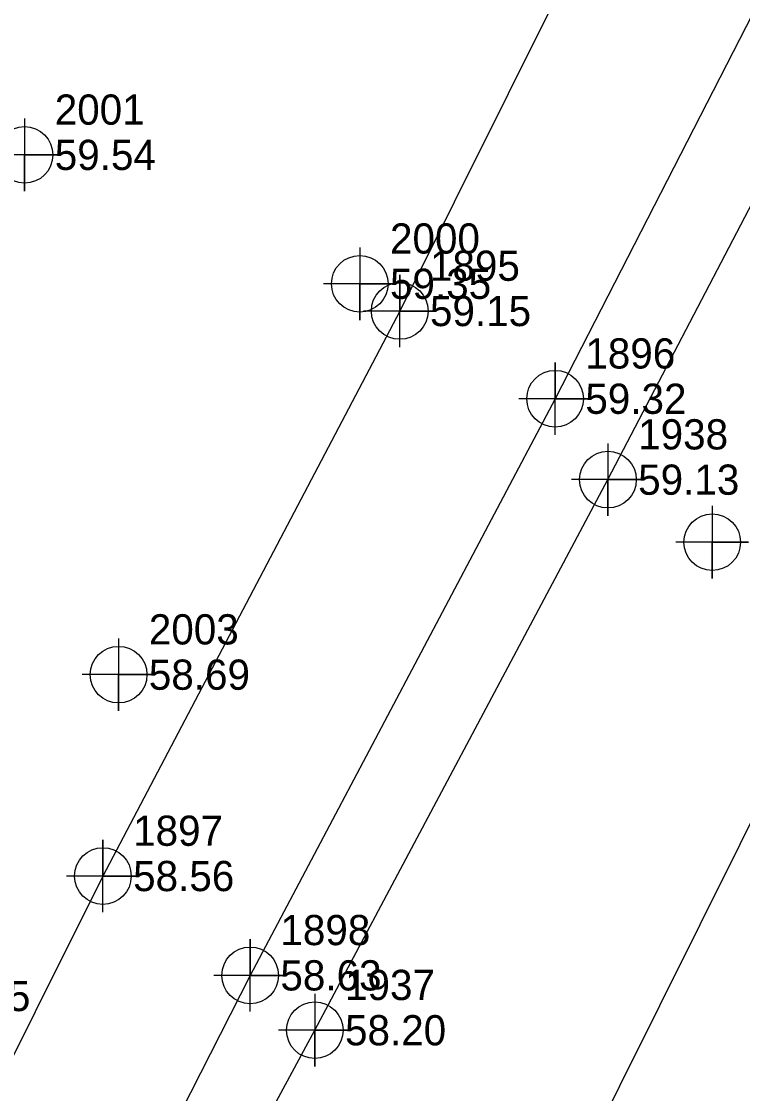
# Model space of a CAD drawing. Extents: x 2062781 to 2066835, y 358981 to 366501.
# Drawn here: x 2066074.9 to 2066134.5, y 365554.7 to 365643.4 of the extents above; entities that cross this region are included whole.
import ezdxf

# ---------------------------------------------------------------- set-up
doc = ezdxf.new("R2010")
doc.units = 0
for name, color, linetype in [('Exist DTM Breakline', 7, 'Continuous'), ('Exist DTM Breakline Cogo Elevation', 7, 'Continuous'), ('Exist DTM Breakline Cogo Number', 7, 'Continuous'), ('Exist DTM Breakline Cogo Point CELL', 7, 'Continuous'), ('Exist DTM Regular Point CELL', 7, 'Continuous'), ('Exist DTM Regular Point Cogo Elevation', 7, 'Continuous'), ('Exist DTM Regular Point Cogo Number', 7, 'Continuous'), ('Exist Roads Soil', 7, 'Continuous'), ('Exist Roads Soil Cogo Elevation', 7, 'Continuous'), ('Exist Roads Soil Cogo Number', 7, 'Continuous'), ('Exist Roads Soil Cogo Point CELL', 7, 'Continuous'), ('Exist Structure Minor Pipes CMP 8 Inch Cogo Point CELL', 7, 'Continuous')]:
    doc.layers.add(name, color=color, linetype=linetype)

msp = doc.modelspace()

# ---------------------------------------------------------------- linework, layer by layer
at = {"layer": 'Exist DTM Breakline'}
for points in [[(2065868.05, 365108.357), (2065887.635, 365147.121), (2065915.952, 365200.53), (2065942.889, 365253.899), (2065967.733, 365303.786), (2065993.42, 365356.295), (2066016.323, 365400.124), (2066036.879, 365439.427), (2066041.917, 365447.707), (2066050.865, 365465.063), (2066067.24, 365500.86), (2066099.117, 365559.902), (2066123.361, 365605.474), (2066146.633, 365650.168), (2066168.175, 365694.528), (2066191.604, 365739.703), (2066213.656, 365782.555), (2066222.792, 365799.416), (2066244.313, 365840.965), (2066263.975, 365879.71), (2066274.727, 365899.769), (2066289.914, 365926.138)], [(2065855.039, 365022.367), (2065881.961, 365075.624), (2065912.803, 365134.88), (2065934.539, 365180.287), (2065958.755, 365228.222), (2065982.219, 365275.674), (2066005.386, 365319.967), (2066028.557, 365365.327), (2066047.405, 365403.568), (2066072.232, 365451.399), (2066094.407, 365496.899), (2066117.736, 365542.01), (2066140.903, 365588.596), (2066164.029, 365634.266), (2066187.246, 365680.454), (2066209.453, 365725.388), (2066232.877, 365773.482), (2066256.903, 365819.896), (2066281.902, 365870.603), (2066303.626, 365917.654)]]:
    msp.add_lwpolyline(points, dxfattribs=at)
at = {"layer": 'Exist DTM Breakline Cogo Point CELL'}
for points in [[(2066123.361, 365608.474), (2066123.361, 365602.474), (2066123.361, 365605.474), (2066126.361, 365605.474), (2066120.361, 365605.474)], [(2066099.117, 365562.902), (2066099.117, 365556.902), (2066099.117, 365559.902), (2066102.117, 365559.902), (2066096.117, 365559.902)]]:
    msp.add_lwpolyline(points, dxfattribs=at)
for centre in [(2066123.361, 365605.474), (2066099.117, 365559.902)]:
    msp.add_circle(centre, 2.344, dxfattribs=at)
at = {"layer": 'Exist DTM Regular Point CELL'}
for points in [[(2066075.112, 365635.355), (2066075.112, 365629.355), (2066075.112, 365632.355), (2066078.112, 365632.355), (2066072.112, 365632.355)], [(2066102.838, 365624.685), (2066102.838, 365618.685), (2066102.838, 365621.685), (2066105.838, 365621.685), (2066099.838, 365621.685)], [(2066082.892, 365592.333), (2066082.892, 365586.333), (2066082.892, 365589.333), (2066085.892, 365589.333), (2066079.892, 365589.333)]]:
    msp.add_lwpolyline(points, dxfattribs=at)
for centre in [(2066075.112, 365632.355), (2066102.838, 365621.685), (2066082.892, 365589.333)]:
    msp.add_circle(centre, 2.344, dxfattribs=at)
at = {"layer": 'Exist Roads Soil'}
for points in [[(2066215.29, 365839.325), (2066193.727, 365794.712), (2066173.357, 365754.819), (2066151.9, 365712.154), (2066128.57, 365664.453), (2066106.141, 365619.432), (2066081.593, 365572.666), (2066059.211, 365527.788), (2066035.083, 365482.927), (2066013.046, 365439.111), (2065990.461, 365394.279), (2065968.885, 365350.317), (2065945.115, 365301.861), (2065924.054, 365258.934), (2065901.502, 365213.373), (2065875.727, 365164.133), (2065851.888, 365115.257)], [(2066231.091, 365831.393), (2066206.908, 365786.4), (2066187.288, 365747.66), (2066165.804, 365703.86), (2066142.43, 365657.92), (2066118.992, 365612.171), (2066093.773, 365564.444), (2066069.85, 365517.383), (2066046.672, 365471.417), (2066025.698, 365431.163), (2066001.373, 365382.581), (2065980.649, 365340.326), (2065956.303, 365292.536), (2065935.548, 365249.641), (2065912.259, 365204.189), (2065886.055, 365154.302), (2065862.372, 365109.951)]]:
    msp.add_lwpolyline(points, dxfattribs=at)
at = {"layer": 'Exist Roads Soil Cogo Point CELL'}
for points in [[(2066106.141, 365616.432), (2066106.141, 365622.432), (2066106.141, 365619.432), (2066109.141, 365619.432), (2066103.141, 365619.432)], [(2066118.992, 365609.171), (2066118.992, 365615.171), (2066118.992, 365612.171), (2066121.992, 365612.171), (2066115.992, 365612.171)], [(2066081.593, 365569.666), (2066081.593, 365575.666), (2066081.593, 365572.666), (2066084.593, 365572.666), (2066078.593, 365572.666)], [(2066093.773, 365561.444), (2066093.773, 365567.444), (2066093.773, 365564.444), (2066096.773, 365564.444), (2066090.773, 365564.444)]]:
    msp.add_lwpolyline(points, dxfattribs=at)
for centre in [(2066106.141, 365619.432), (2066118.992, 365612.171), (2066081.593, 365572.666), (2066093.773, 365564.444)]:
    msp.add_circle(centre, 2.344, dxfattribs=at)
at = {"layer": 'Exist Structure Minor Pipes CMP 8 Inch Cogo Point CELL'}
msp.add_lwpolyline([(2066131.986, 365603.297), (2066131.986, 365597.297), (2066131.986, 365600.297), (2066134.986, 365600.297), (2066128.986, 365600.297)], dxfattribs=at)
msp.add_circle((2066131.986, 365600.297), 2.344, dxfattribs=at)

# ---------------------------------------------------------------- texts
at = {"layer": 'Exist DTM Breakline Cogo Elevation'}
for s, p in [('59.13', (2066125.861, 365604.224)), ('58.20', (2066101.617, 365558.652))]:
    msp.add_text(s, height=2.5, dxfattribs=at).set_placement(p)
at = {"layer": 'Exist DTM Breakline Cogo Number'}
for s, p in [('1938', (2066125.861, 365607.974)), ('1937', (2066101.617, 365562.402))]:
    msp.add_text(s, height=2.5, dxfattribs=at).set_placement(p)
at = {"layer": 'Exist DTM Regular Point Cogo Elevation'}
for s, p in [('59.54', (2066077.612, 365631.105)), ('59.35', (2066105.338, 365620.435)), ('58.69', (2066085.392, 365588.083)), ('57.85', (2066067.23, 365561.485))]:
    msp.add_text(s, height=2.5, dxfattribs=at).set_placement(p)
at = {"layer": 'Exist DTM Regular Point Cogo Number'}
for s, p in [('2001', (2066077.612, 365634.855)), ('2000', (2066105.338, 365624.185)), ('2003', (2066085.392, 365591.833))]:
    msp.add_text(s, height=2.5, dxfattribs=at).set_placement(p)
at = {"layer": 'Exist Roads Soil Cogo Elevation'}
for s, p in [('59.15', (2066108.641, 365618.182)), ('59.32', (2066121.492, 365610.921)), ('58.56', (2066084.093, 365571.416)), ('58.63', (2066096.273, 365563.194))]:
    msp.add_text(s, height=2.5, dxfattribs=at).set_placement(p)
at = {"layer": 'Exist Roads Soil Cogo Number'}
for s, p in [('1895', (2066108.641, 365621.932)), ('1896', (2066121.492, 365614.671)), ('1897', (2066084.093, 365575.166)), ('1898', (2066096.273, 365566.944))]:
    msp.add_text(s, height=2.5, dxfattribs=at).set_placement(p)

doc.saveas('drawing.dxf')
